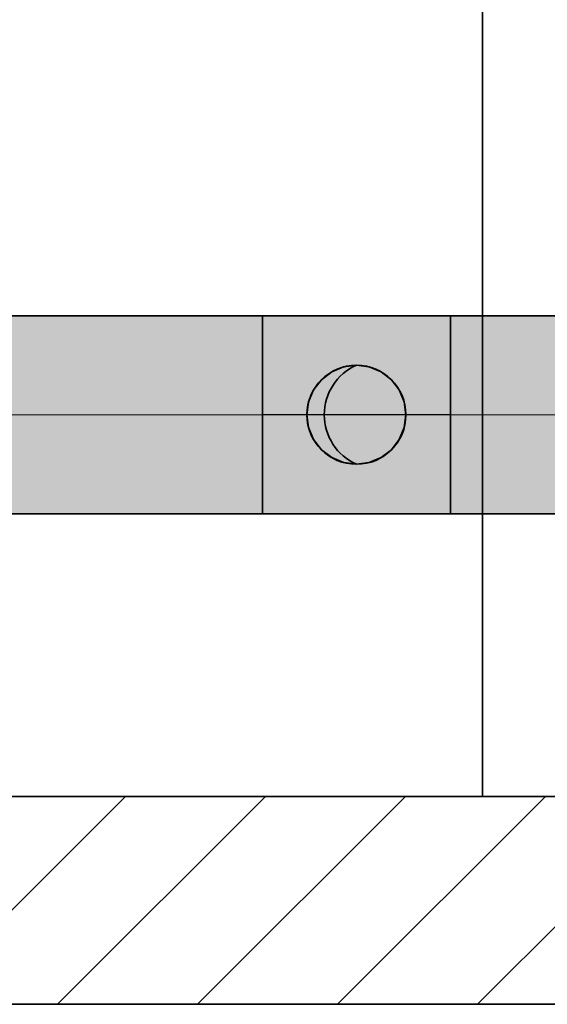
# Model space of a CAD drawing. Extents: x -350 to 540, y -53 to 541.
# Tile 453 of 569: x 220 to 231, y 198 to 218. Entities that reach past the tile are written whole.
import ezdxf
from ezdxf.lldxf.tags import DXFTag

# ---------------------------------------------------------------- set-up
doc = ezdxf.new("R2010")
doc.units = 0
doc.layers.get('0').update_dxf_attribs({"lineweight": 35})
for name, color, linetype, lineweight, true_color in [('A_Aussenwand-A06HSWU6NL', 3, 'Continuous', 35, 0x00ff00), ('A_Geschossdecke', 7, 'Continuous', 35, 0x008080), ('A_Innenwand', 7, 'Continuous', 35, 0x80ff80), ('A_Tuer_3D-A06HSWU7NL', 9, 'Continuous', 18, 0x808080), ('L_Abluft', 7, 'Continuous', 35, 0xf7d209), ('L_Abluft-Shading', 7, 'Continuous', 35, 0xf7d209)]:
    doc.layers.add(name, color=color, linetype=linetype, lineweight=lineweight, true_color=true_color)
tags = doc.linetypes.add('STRICHPUNKT2', pattern=[12.7, 6.35, -3.175, 0, -3.175]).pattern_tags.tags
tags[10:11] = [DXFTag(74, 4), DXFTag(75, 0), DXFTag(340, '0'), DXFTag(46, 0.0), DXFTag(50, 0.0), DXFTag(44, 0.0), DXFTag(45, 0.0)]
tags[8:9] = [DXFTag(74, 4), DXFTag(75, 0), DXFTag(340, '0'), DXFTag(46, 0.0), DXFTag(50, 0.0), DXFTag(44, 0.0), DXFTag(45, 0.0)]
tags[6:7] = [DXFTag(74, 4), DXFTag(75, 0), DXFTag(340, '0'), DXFTag(46, 0.0), DXFTag(50, 0.0), DXFTag(44, 0.0), DXFTag(45, 0.0)]
tags[4:5] = [DXFTag(74, 4), DXFTag(75, 0), DXFTag(340, '0'), DXFTag(46, 0.0), DXFTag(50, 0.0), DXFTag(44, 0.0), DXFTag(45, 0.0)]

# ---------------------------------------------------------------- blocks, each defined once
blk = doc.blocks.new('3D-Ansicht-A06HSWBANL', base_point=(172.396, 139.981))
at = {"layer": 'L_Abluft-Shading', "color": 44, "true_color": 0x8b7605}
for points in [[(218.1, 212.312), (218.1, 212.244), (225.167, 212.312), (225.167, 212.244)], [(228.967, 212.244), (228.967, 212.312), (225.167, 212.244), (225.167, 212.312)], [(228.967, 212.312), (228.967, 212.244), (240.179, 212.312), (240.179, 212.244)], [(218.1, 208.381), (218.1, 208.312), (225.167, 208.381), (225.167, 208.312)], [(228.967, 208.312), (228.967, 208.381), (225.167, 208.312), (225.167, 208.381)], [(228.967, 208.381), (228.967, 208.312), (240.179, 208.381), (240.179, 208.312)]]:
    blk.add_solid(points, dxfattribs=at)
at = {"layer": 'L_Abluft-Shading', "color": 54, "true_color": 0xaa9106}
for points in [[(218.1, 212.244), (218.1, 212.044), (225.167, 212.244), (225.167, 212.044)], [(228.967, 212.044), (228.967, 212.244), (225.167, 212.044), (225.167, 212.244)], [(228.967, 212.244), (228.967, 212.044), (240.179, 212.244), (240.179, 212.044)], [(218.1, 208.58), (218.1, 208.381), (225.167, 208.58), (225.167, 208.381)], [(228.967, 208.381), (228.967, 208.58), (225.167, 208.381), (225.167, 208.58)], [(228.967, 208.58), (228.967, 208.381), (240.179, 208.58), (240.179, 208.381)]]:
    blk.add_solid(points, dxfattribs=at)
at = {"layer": 'L_Abluft-Shading', "color": 42, "true_color": 0xc6a807}
for points in [[(218.1, 212.044), (218.1, 211.727), (225.167, 212.044), (225.167, 211.727)], [(228.967, 211.727), (228.967, 212.044), (225.167, 211.727), (225.167, 212.044)], [(228.967, 212.044), (228.967, 211.727), (240.179, 212.044), (240.179, 211.727)], [(218.1, 208.898), (218.1, 208.58), (225.167, 208.898), (225.167, 208.58)], [(228.967, 208.58), (228.967, 208.898), (225.167, 208.58), (225.167, 208.898)], [(228.967, 208.898), (228.967, 208.58), (240.179, 208.898), (240.179, 208.58)]]:
    blk.add_solid(points, dxfattribs=at)
at = {"layer": 'L_Abluft-Shading', "color": 52, "true_color": 0xddbc08}
for points in [[(218.1, 211.727), (218.1, 211.312), (225.167, 211.727), (225.167, 211.312)], [(228.967, 211.312), (228.967, 211.727), (225.167, 211.312), (225.167, 211.727)], [(228.967, 211.727), (228.967, 211.312), (240.179, 211.727), (240.179, 211.312)], [(225.167, 209.312), (218.1, 209.312), (225.167, 209.113), (218.1, 209.113)], [(228.967, 209.113), (228.967, 209.312), (225.167, 209.113), (225.167, 209.312)], [(240.179, 209.312), (228.967, 209.312), (240.179, 209.113), (228.967, 209.113)], [(218.1, 209.113), (218.1, 208.898), (225.167, 209.113), (225.167, 208.898)], [(225.167, 208.898), (228.967, 208.898), (225.167, 209.113), (228.967, 209.113)], [(228.967, 209.113), (228.967, 208.898), (240.179, 209.113), (240.179, 208.898)]]:
    blk.add_solid(points, dxfattribs=at)
at = {"layer": 'L_Abluft-Shading', "color": 40, "true_color": 0xedca08}
for points in [[(218.1, 211.312), (218.1, 210.83), (225.167, 211.312), (225.167, 210.83)], [(228.967, 210.83), (228.967, 211.312), (225.167, 210.83), (225.167, 211.312)], [(228.967, 211.312), (228.967, 210.83), (240.179, 211.312), (240.179, 210.83)], [(218.1, 209.795), (218.1, 209.312), (225.167, 209.795), (225.167, 209.312)], [(228.967, 209.312), (228.967, 209.795), (225.167, 209.312), (225.167, 209.795)], [(228.967, 209.795), (228.967, 209.312), (240.179, 209.795), (240.179, 209.312)]]:
    blk.add_solid(points, dxfattribs=at)
at = {"layer": 'L_Abluft-Shading', "color": 40, "true_color": 0xf5d108}
for points in [[(218.1, 210.83), (218.1, 210.312), (225.167, 210.83), (225.167, 210.312)], [(228.967, 210.312), (228.967, 210.83), (225.167, 210.312), (225.167, 210.83)], [(228.967, 210.83), (228.967, 210.312), (240.179, 210.83), (240.179, 210.312)], [(218.1, 210.312), (218.1, 209.795), (225.167, 210.312), (225.167, 209.795)], [(228.967, 209.795), (228.967, 210.312), (225.167, 209.795), (225.167, 210.312)], [(228.967, 210.312), (228.967, 209.795), (240.179, 210.312), (240.179, 209.795)]]:
    blk.add_solid(points, dxfattribs=at)
blk = doc.blocks.new('Referenz-A06HSWTYNL', base_point=(183.761, 139.981))
at = {"layer": 'A_Geschossdecke', "color": 0, "linetype": 'ByBlock', "ltscale": 0.35}
for p, q in [((183.767, 202.602), (326.358, 202.602)), ((183.767, 198.402), (326.358, 198.402))]:
    blk.add_line(p, q, dxfattribs=at)
at = {"layer": 'A_Geschossdecke', "color": 0, "linetype": 'ByBlock', "lineweight": 18, "ltscale": 0.18}
for p, q in [((218.201, 198.402), (222.401, 202.602)), ((221.03, 198.402), (225.23, 202.602)), ((223.858, 198.402), (228.058, 202.602)), ((226.687, 198.402), (230.887, 202.602)), ((229.515, 198.402), (233.715, 202.602))]:
    blk.add_line(p, q, dxfattribs=at)
at = {"layer": 'A_Innenwand', "color": 0, "linetype": 'ByBlock', "ltscale": 0.35}
for p, q in [((207.764, 198.402), (260.599, 198.402)), ((260.599, 198.402), (207.764, 198.402)), ((212.764, 198.402), (260.599, 198.402)), ((260.599, 198.402), (212.764, 198.402))]:
    blk.add_line(p, q, dxfattribs=at)
blk = doc.blocks.new('Referenz-A06HSWU8NL', base_point=(178.421, 198.202))
at = {"layer": 'A_Aussenwand-A06HSWU6NL', "color": 0, "linetype": 'ByBlock', "ltscale": 0.35}
for p, q in [((229.615, 235.482), (229.615, 202.602)), ((229.615, 202.602), (229.615, 235.482)), ((188.666, 202.602), (229.615, 202.602)), ((188.666, 202.602), (229.615, 202.602)), ((229.615, 202.602), (229.615, 202.602))]:
    blk.add_line(p, q, dxfattribs=at)
at = {"layer": 'A_Tuer_3D-A06HSWU7NL', "color": 0, "linetype": 'Continuous', "ltscale": 0.18}
for p, q in [((229.615, 202.602), (229.615, 235.482)), ((244.615, 202.602), (229.615, 202.602))]:
    blk.add_line(p, q, dxfattribs=at)
blk = doc.blocks.new('Abzweigstück 90°-A06HSWZ4NL', base_point=(225.167, 208.312))
at = {"color": 0, "linetype": 'ByBlock', "lineweight": -2, "ltscale": 0.35}
for p, q in [((228.967, 212.312), (225.167, 212.312)), ((225.167, 211.141), (225.167, 212.312)), ((228.967, 211.141), (228.967, 212.312)), ((226.567, 211.178), (226.808, 211.278)), ((226.808, 211.278), (227.067, 211.312)), ((227.067, 211.312), (227.326, 211.278)), ((227.326, 211.278), (227.567, 211.178)), ((225.167, 209.484), (225.167, 211.141)), ((226.36, 211.02), (226.567, 211.178)), ((227.567, 211.178), (227.774, 211.02)), ((228.967, 209.484), (228.967, 211.141)), ((226.201, 210.812), (226.36, 211.02)), ((227.774, 211.02), (227.933, 210.812)), ((226.101, 210.571), (226.201, 210.812)), ((227.933, 210.812), (228.033, 210.571)), ((226.067, 210.312), (226.101, 210.571)), ((228.033, 210.571), (228.067, 210.312)), ((226.101, 210.054), (226.067, 210.312)), ((228.067, 210.312), (228.033, 210.054)), ((226.201, 209.812), (226.101, 210.054)), ((228.033, 210.054), (227.933, 209.812)), ((226.36, 209.605), (226.201, 209.812)), ((227.933, 209.812), (227.774, 209.605)), ((225.167, 208.312), (225.167, 209.484)), ((226.567, 209.446), (226.36, 209.605)), ((226.808, 209.346), (226.567, 209.446)), ((227.567, 209.446), (227.326, 209.346)), ((227.774, 209.605), (227.567, 209.446)), ((228.967, 208.312), (228.967, 209.484)), ((227.067, 209.312), (226.808, 209.346)), ((227.326, 209.346), (227.067, 209.312)), ((225.167, 208.312), (228.967, 208.312))]:
    blk.add_line(p, q, dxfattribs=at)
at = {"color": 0, "linetype": 'STRICHPUNKT2', "lineweight": 25, "ltscale": 0.25}
for p, q in [((228.967, 210.312), (225.167, 210.312)), ((227.067, 210.312), (227.067, 210.312))]:
    blk.add_line(p, q, dxfattribs=at)
at = {"color": 0, "lineweight": -2}
blk.add_ellipse((227.511, 210.312), major_axis=(-0.444, 1), ratio=1, start_param=0, end_param=2.305501, dxfattribs=at)
blk = doc.blocks.new('Wickelfalzrohr-A06HSWZ6NL', base_point=(226.067, 209.312))
at = {"color": 0, "linetype": 'STRICHPUNKT2', "lineweight": 5, "ltscale": 0.13}
blk.add_line((227.067, 210.312), (227.067, 210.312), dxfattribs=at)
at = {"color": 0, "linetype": 'ByBlock', "lineweight": -2, "ltscale": 0.35}
blk.add_circle((227.067, 210.312), 1, dxfattribs=at)
blk = doc.blocks.new('Wickelfalzrohr-A06HSWZ8NL', base_point=(218.1, 208.312))
at = {"color": 0, "linetype": 'ByBlock', "lineweight": -2, "ltscale": 0.35}
for p, q in [((225.167, 212.312), (218.1, 212.312)), ((218.1, 212.312), (218.1, 211.141)), ((225.167, 212.312), (225.167, 211.141)), ((218.1, 211.141), (218.1, 209.484)), ((225.167, 211.141), (225.167, 209.484)), ((218.1, 209.484), (218.1, 208.312)), ((225.167, 209.484), (225.167, 208.312)), ((218.1, 208.312), (225.167, 208.312))]:
    blk.add_line(p, q, dxfattribs=at)
at = {"color": 0, "linetype": 'STRICHPUNKT2', "lineweight": 5, "ltscale": 0.13}
blk.add_line((225.167, 210.312), (218.1, 210.312), dxfattribs=at)
blk = doc.blocks.new('Wickelfalzrohr-A06HSWZCNL', base_point=(228.967, 208.312))
at = {"color": 0, "linetype": 'ByBlock', "lineweight": -2, "ltscale": 0.35}
for p, q in [((240.179, 212.312), (228.967, 212.312)), ((228.967, 212.312), (228.967, 211.141)), ((240.179, 212.312), (240.179, 211.141)), ((228.967, 211.141), (228.967, 209.484)), ((240.179, 211.141), (240.179, 209.484)), ((228.967, 209.484), (228.967, 208.312)), ((240.179, 209.484), (240.179, 208.312)), ((228.967, 208.312), (240.179, 208.312))]:
    blk.add_line(p, q, dxfattribs=at)
at = {"color": 0, "linetype": 'STRICHPUNKT2', "lineweight": 5, "ltscale": 0.13}
blk.add_line((240.179, 210.312), (228.967, 210.312), dxfattribs=at)

msp = doc.modelspace()

# ---------------------------------------------------------------- block references
at = {"color": 251, "lineweight": 25, "ltscale": 0.25, "true_color": 0x585858}
for name, p in [('Referenz-A06HSWU8NL', (178.421, 198.202)), ('Referenz-A06HSWTYNL', (183.761, 139.981))]:
    msp.add_blockref(name, p, dxfattribs=at)
msp.add_blockref('3D-Ansicht-A06HSWBANL', (172.396, 139.981))
at = {"layer": 'L_Abluft', "ltscale": 0.35}
for name, p in [('Wickelfalzrohr-A06HSWZ8NL', (218.1, 208.312)), ('Abzweigstück 90°-A06HSWZ4NL', (225.167, 208.312)), ('Wickelfalzrohr-A06HSWZCNL', (228.967, 208.312)), ('Wickelfalzrohr-A06HSWZ6NL', (226.067, 209.312))]:
    msp.add_blockref(name, p, dxfattribs=at)

doc.saveas('drawing.dxf')
